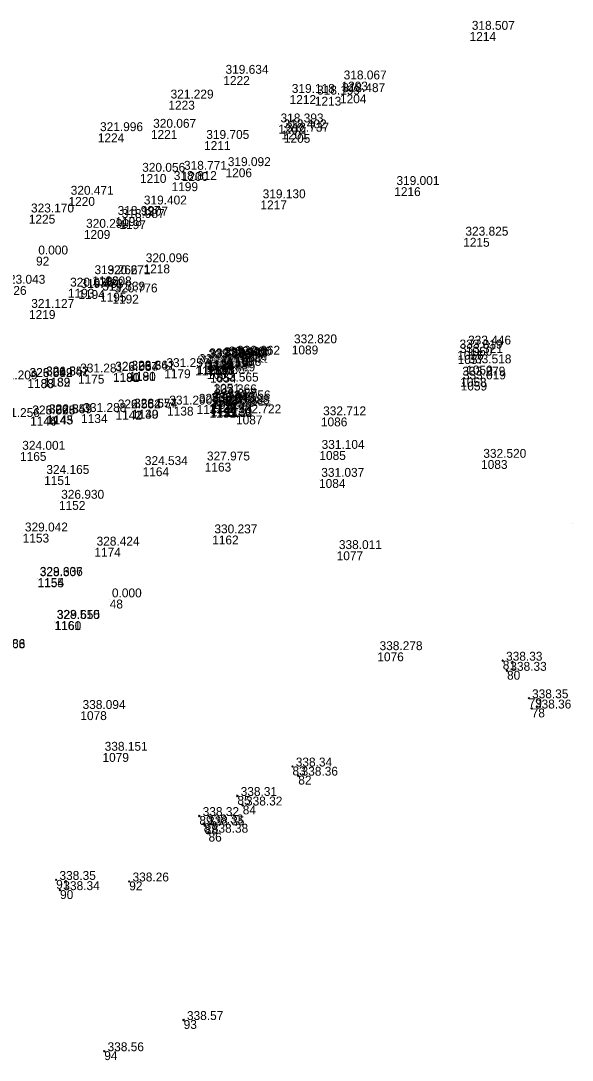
# Model space of a CAD drawing. Extents: x -829398 to -819400, y -1074439 to -1067977.
# Drawn here: x -825584.8 to -825510.4, y -1070204.7 to -1070064.4 of the extents above; entities that cross this region are included whole.
import ezdxf

# ---------------------------------------------------------------- set-up
doc = ezdxf.new("R2010")
doc.units = 0
doc.layers.add('Vrstva 60', color=7, linetype='Continuous')
doc.layers.add('Vrstva 61', color=7, linetype='Continuous')

msp = doc.modelspace()

# ---------------------------------------------------------------- linework, layer by layer
at = {"layer": 'Vrstva 60'}
for p, q in [((-825524.203, -1070065.899), (-825524.203, -1070065.899)), ((-825557.443, -1070071.839), (-825557.443, -1070071.839)), ((-825541.497, -1070072.597), (-825541.497, -1070072.597)), ((-825548.498, -1070074.416), (-825548.498, -1070074.416)), ((-825545.09, -1070074.639), (-825545.09, -1070074.639)), ((-825541.694, -1070074.316), (-825541.694, -1070074.316)), ((-825564.858, -1070075.177), (-825564.858, -1070075.177)), ((-825567.214, -1070079.128), (-825567.214, -1070079.128)), ((-825550.017, -1070078.403), (-825550.017, -1070078.403)), ((-825574.381, -1070079.58), (-825574.381, -1070079.58)), ((-825549.601, -1070079.205), (-825549.601, -1070079.205)), ((-825549.272, -1070079.656), (-825549.272, -1070079.656)), ((-825560.042, -1070080.633), (-825560.042, -1070080.633)), ((-825557.142, -1070084.304), (-825557.142, -1070084.304)), ((-825568.693, -1070085.069), (-825568.693, -1070085.069)), ((-825563.052, -1070084.801), (-825563.052, -1070084.801)), ((-825564.427, -1070086.183), (-825564.427, -1070086.183)), ((-825534.373, -1070086.853), (-825534.373, -1070086.853)), ((-825578.34, -1070088.173), (-825578.34, -1070088.173)), ((-825552.431, -1070088.645), (-825552.431, -1070088.645)), ((-825568.469, -1070089.485), (-825568.469, -1070089.485)), ((-825583.697, -1070090.561), (-825583.697, -1070090.561)), ((-825572.007, -1070090.892), (-825572.007, -1070090.892)), ((-825571.46, -1070091.312), (-825571.46, -1070091.312)), ((-825576.267, -1070092.636), (-825576.267, -1070092.636)), ((-825525.063, -1070093.693), (-825525.063, -1070093.693)), ((-825582.718, -1070096.238), (-825582.718, -1070096.238)), ((-825568.209, -1070097.282), (-825568.209, -1070097.282)), ((-825575.133, -1070098.894), (-825575.133, -1070098.894)), ((-825573.384, -1070098.906), (-825573.384, -1070098.906)), ((-825578.42, -1070100.572), (-825578.42, -1070100.572)), ((-825577.012, -1070100.741), (-825577.012, -1070100.741)), ((-825574.088, -1070101.106), (-825574.088, -1070101.106)), ((-825572.419, -1070101.357), (-825572.419, -1070101.357)), ((-825583.669, -1070103.449), (-825583.669, -1070103.449)), ((-825548.2, -1070108.23), (-825548.2, -1070108.23)), ((-825524.702, -1070108.396), (-825524.702, -1070108.396)), ((-825557.672, -1070109.972), (-825557.672, -1070109.972)), ((-825557.003, -1070109.875), (-825557.003, -1070109.875)), ((-825555.886, -1070109.767), (-825555.886, -1070109.767)), ((-825525.862, -1070108.935), (-825525.862, -1070108.935)), ((-825525.81, -1070109.527), (-825525.81, -1070109.527)), ((-825561.233, -1070111.062), (-825561.233, -1070111.062)), ((-825561.022, -1070110.888), (-825561.022, -1070110.888)), ((-825559.752, -1070110.256), (-825559.752, -1070110.256)), ((-825559.745, -1070110.876), (-825559.745, -1070110.876)), ((-825559.667, -1070110.932), (-825559.667, -1070110.932)), ((-825559.648, -1070110.356), (-825559.648, -1070110.356)), ((-825559.636, -1070110.119), (-825559.636, -1070110.119)), ((-825559.533, -1070110.362), (-825559.533, -1070110.362)), ((-825559.491, -1070110.953), (-825559.491, -1070110.953)), ((-825557.71, -1070110.238), (-825557.71, -1070110.238)), ((-825557.667, -1070110.888), (-825557.667, -1070110.888)), ((-825557.558, -1070110.074), (-825557.558, -1070110.074)), ((-825557.509, -1070110.868), (-825557.509, -1070110.868)), ((-825557.499, -1070110.035), (-825557.499, -1070110.035)), ((-825524.658, -1070110.936), (-825524.658, -1070110.936)), ((-825583.893, -1070112.765), (-825583.893, -1070112.765)), ((-825583.884, -1070112.789), (-825583.884, -1070112.789)), ((-825581.682, -1070112.588), (-825581.682, -1070112.588)), ((-825581.652, -1070112.564), (-825581.652, -1070112.564)), ((-825577.065, -1070112.171), (-825577.065, -1070112.171)), ((-825572.341, -1070111.951), (-825572.341, -1070111.951)), ((-825572.329, -1070111.926), (-825572.329, -1070111.926)), ((-825570.137, -1070111.779), (-825570.137, -1070111.779)), ((-825570.134, -1070111.808), (-825570.134, -1070111.808)), ((-825565.421, -1070111.443), (-825565.421, -1070111.443)), ((-825559.659, -1070111.536), (-825559.659, -1070111.536)), ((-825559.241, -1070112.024), (-825559.241, -1070112.024)), ((-825525.477, -1070112.59), (-825525.477, -1070112.59)), ((-825558.775, -1070113.396), (-825558.775, -1070113.396)), ((-825525.403, -1070113.102), (-825525.403, -1070113.102)), ((-825559.024, -1070114.979), (-825559.024, -1070114.979)), ((-825558.941, -1070115.594), (-825558.941, -1070115.594)), ((-825571.989, -1070117.03), (-825571.989, -1070117.03)), ((-825571.986, -1070117.024), (-825571.986, -1070117.024)), ((-825569.792, -1070116.906), (-825569.792, -1070116.906)), ((-825569.761, -1070116.911), (-825569.761, -1070116.911)), ((-825565.032, -1070116.498), (-825565.032, -1070116.498)), ((-825561.054, -1070116.261), (-825561.054, -1070116.261)), ((-825559.367, -1070116.131), (-825559.367, -1070116.131)), ((-825559.297, -1070116.774), (-825559.297, -1070116.774)), ((-825559.247, -1070116.172), (-825559.247, -1070116.172)), ((-825559.188, -1070116.701), (-825559.188, -1070116.701)), ((-825559.164, -1070116.013), (-825559.164, -1070116.013)), ((-825559.122, -1070116.568), (-825559.122, -1070116.568)), ((-825557.3, -1070116.445), (-825557.3, -1070116.445)), ((-825557.168, -1070115.801), (-825557.168, -1070115.801)), ((-825557.132, -1070116.597), (-825557.132, -1070116.597)), ((-825557.125, -1070116.679), (-825557.125, -1070116.679)), ((-825583.525, -1070117.832), (-825583.525, -1070117.832)), ((-825583.515, -1070117.842), (-825583.515, -1070117.842)), ((-825581.319, -1070117.686), (-825581.319, -1070117.686)), ((-825581.255, -1070117.674), (-825581.255, -1070117.674)), ((-825576.638, -1070117.497), (-825576.638, -1070117.497)), ((-825555.729, -1070117.682), (-825555.729, -1070117.682)), ((-825544.27, -1070117.948), (-825544.27, -1070117.948)), ((-825544.477, -1070122.485), (-825544.477, -1070122.485)), ((-825559.951, -1070124.049), (-825559.951, -1070124.049)), ((-825522.65, -1070123.694), (-825522.65, -1070123.694)), ((-825568.335, -1070124.676), (-825568.335, -1070124.676)), ((-825581.628, -1070125.869), (-825581.628, -1070125.869)), ((-825544.52, -1070126.261), (-825544.52, -1070126.261)), ((-825579.628, -1070129.224), (-825579.628, -1070129.224)), ((-825510.352, -1070132.27), (-825510.352, -1070132.27)), ((-825584.524, -1070133.637), (-825584.524, -1070133.637)), ((-825558.946, -1070133.89), (-825558.946, -1070133.89)), ((-825574.848, -1070135.546), (-825574.848, -1070135.546)), ((-825542.143, -1070136.017), (-825542.143, -1070136.017)), ((-825582.521, -1070139.679), (-825582.521, -1070139.679)), ((-825582.51, -1070139.631), (-825582.51, -1070139.631)), ((-825572.777, -1070142.537), (-825572.777, -1070142.537)), ((-825580.232, -1070145.433), (-825580.232, -1070145.433)), ((-825580.184, -1070145.457), (-825580.184, -1070145.457)), ((-825536.653, -1070149.665), (-825536.653, -1070149.665)), ((-825519.723, -1070150.788), (-825519.823, -1070150.688)), ((-825519.723, -1070150.788), (-825519.623, -1070150.688)), ((-825519.723, -1070150.788), (-825519.823, -1070150.888)), ((-825519.723, -1070150.788), (-825519.623, -1070150.888)), ((-825519.148, -1070152.155), (-825519.248, -1070152.055)), ((-825519.148, -1070152.155), (-825519.048, -1070152.055)), ((-825519.148, -1070152.155), (-825519.248, -1070152.255)), ((-825519.148, -1070152.155), (-825519.048, -1070152.255)), ((-825516.217, -1070155.86), (-825516.317, -1070155.76)), ((-825516.217, -1070155.86), (-825516.317, -1070155.96)), ((-825516.217, -1070155.86), (-825516.117, -1070155.76)), ((-825516.217, -1070155.86), (-825516.117, -1070155.96)), ((-825576.741, -1070157.609), (-825576.741, -1070157.609)), ((-825515.823, -1070157.246), (-825515.923, -1070157.146)), ((-825515.823, -1070157.246), (-825515.923, -1070157.346)), ((-825515.823, -1070157.246), (-825515.723, -1070157.146)), ((-825515.823, -1070157.246), (-825515.723, -1070157.346)), ((-825573.755, -1070163.251), (-825573.755, -1070163.251)), ((-825548.11, -1070165.076), (-825548.21, -1070164.976)), ((-825548.11, -1070165.076), (-825548.21, -1070165.176)), ((-825548.11, -1070165.076), (-825548.01, -1070164.976)), ((-825548.11, -1070165.076), (-825548.01, -1070165.176)), ((-825547.323, -1070166.315), (-825547.423, -1070166.215)), ((-825547.323, -1070166.315), (-825547.423, -1070166.415)), ((-825547.323, -1070166.315), (-825547.223, -1070166.215)), ((-825547.323, -1070166.315), (-825547.223, -1070166.415)), ((-825555.544, -1070169.054), (-825555.644, -1070168.954)), ((-825555.544, -1070169.054), (-825555.444, -1070168.954)), ((-825555.544, -1070169.054), (-825555.644, -1070169.154)), ((-825555.544, -1070169.054), (-825555.444, -1070169.154)), ((-825554.825, -1070170.341), (-825554.925, -1070170.241)), ((-825554.825, -1070170.341), (-825554.925, -1070170.441)), ((-825554.825, -1070170.341), (-825554.725, -1070170.241)), ((-825554.825, -1070170.341), (-825554.725, -1070170.441)), ((-825560.674, -1070171.761), (-825560.774, -1070171.661)), ((-825560.674, -1070171.761), (-825560.774, -1070171.861)), ((-825560.674, -1070171.761), (-825560.574, -1070171.661)), ((-825560.674, -1070171.761), (-825560.574, -1070171.861)), ((-825560.096, -1070172.761), (-825560.196, -1070172.661)), ((-825560.096, -1070172.761), (-825560.196, -1070172.861)), ((-825560.096, -1070172.761), (-825559.996, -1070172.661)), ((-825560.096, -1070172.761), (-825559.996, -1070172.861)), ((-825559.953, -1070173.018), (-825560.053, -1070172.918)), ((-825559.953, -1070173.018), (-825560.053, -1070173.118)), ((-825559.953, -1070173.018), (-825559.853, -1070172.918)), ((-825559.953, -1070173.018), (-825559.853, -1070173.118)), ((-825559.439, -1070174.017), (-825559.539, -1070173.917)), ((-825559.439, -1070174.017), (-825559.539, -1070174.117)), ((-825559.439, -1070174.017), (-825559.339, -1070173.917)), ((-825559.439, -1070174.017), (-825559.339, -1070174.117)), ((-825580.006, -1070180.389), (-825580.106, -1070180.289)), ((-825580.006, -1070180.389), (-825580.106, -1070180.489)), ((-825580.006, -1070180.389), (-825579.906, -1070180.289)), ((-825580.006, -1070180.389), (-825579.906, -1070180.489)), ((-825570.142, -1070180.599), (-825570.242, -1070180.499)), ((-825570.142, -1070180.599), (-825570.242, -1070180.699)), ((-825570.142, -1070180.599), (-825570.042, -1070180.499)), ((-825570.142, -1070180.599), (-825570.042, -1070180.699)), ((-825579.478, -1070181.769), (-825579.578, -1070181.669)), ((-825579.478, -1070181.769), (-825579.578, -1070181.869)), ((-825579.478, -1070181.769), (-825579.378, -1070181.669)), ((-825579.478, -1070181.769), (-825579.378, -1070181.869)), ((-825562.796, -1070199.31), (-825562.896, -1070199.21)), ((-825562.796, -1070199.31), (-825562.896, -1070199.41)), ((-825562.796, -1070199.31), (-825562.696, -1070199.21)), ((-825562.796, -1070199.31), (-825562.696, -1070199.41)), ((-825573.513, -1070203.52), (-825573.613, -1070203.42)), ((-825573.513, -1070203.52), (-825573.613, -1070203.62)), ((-825573.513, -1070203.52), (-825573.413, -1070203.42)), ((-825573.513, -1070203.52), (-825573.413, -1070203.62))]:
    msp.add_line(p, q, dxfattribs=at)

# ---------------------------------------------------------------- texts
for s, p in [('1214', (-825524.203, -1070067.099)), ('1222', (-825557.443, -1070073.039)), ('1203', (-825541.497, -1070073.797)), ('1212', (-825548.498, -1070075.616)), ('1213', (-825545.09, -1070075.839)), ('1204', (-825541.694, -1070075.516)), ('1223', (-825564.858, -1070076.377)), ('1221', (-825567.214, -1070080.328)), ('1202', (-825550.017, -1070079.603)), ('1224', (-825574.381, -1070080.78)), ('1201', (-825549.601, -1070080.405)), ('1205', (-825549.272, -1070080.856)), ('1211', (-825560.042, -1070081.833)), ('1206', (-825557.142, -1070085.504)), ('1210', (-825568.693, -1070086.269)), ('1200', (-825563.052, -1070086.001)), ('1199', (-825564.427, -1070087.383)), ('1216', (-825534.373, -1070088.053)), ('1220', (-825578.34, -1070089.373)), ('1217', (-825552.431, -1070089.845)), ('1207', (-825568.469, -1070090.685)), ('1225', (-825583.697, -1070091.761)), ('1198', (-825572.007, -1070092.092)), ('1197', (-825571.46, -1070092.512)), ('1209', (-825576.267, -1070093.836)), ('1215', (-825525.063, -1070094.893)), ('92', (-825582.718, -1070097.438)), ('1218', (-825568.209, -1070098.482)), ('1226', (-825587.57, -1070101.388)), ('1196', (-825575.133, -1070100.094)), ('1208', (-825573.384, -1070100.106)), ('1193', (-825578.42, -1070101.772)), ('1194', (-825577.012, -1070101.941)), ('1195', (-825574.088, -1070102.306)), ('1192', (-825572.419, -1070102.557)), ('1219', (-825583.669, -1070104.649)), ('1089', (-825548.2, -1070109.43)), ('1060', (-825524.702, -1070109.596)), ('1119', (-825557.672, -1070111.172)), ('1118', (-825557.003, -1070111.075)), ('1088', (-825555.886, -1070110.967)), ('1056', (-825525.862, -1070110.135)), ('1057', (-825525.81, -1070110.727)), ('1178', (-825561.233, -1070112.262)), ('1121', (-825561.022, -1070112.088)), ('1115', (-825559.752, -1070111.456)), ('1116', (-825559.745, -1070112.076)), ('1177', (-825559.667, -1070112.132)), ('1176', (-825559.648, -1070111.556)), ('1120', (-825559.636, -1070111.319)), ('1124', (-825559.533, -1070111.562)), ('1125', (-825559.491, -1070112.153)), ('1123', (-825557.71, -1070111.438)), ('1122', (-825557.667, -1070112.088)), ('1114', (-825557.558, -1070111.274)), ('1113', (-825557.509, -1070112.068)), ('1117', (-825557.499, -1070111.235)), ('1050', (-825524.658, -1070112.136)), ('1188', (-825583.893, -1070113.965)), ('1183', (-825583.884, -1070113.989)), ('1182', (-825581.682, -1070113.788)), ('1189', (-825581.652, -1070113.764)), ('1175', (-825577.065, -1070113.371)), ('1181', (-825572.341, -1070113.151)), ('1190', (-825572.329, -1070113.126)), ('1191', (-825570.137, -1070112.979)), ('1180', (-825570.134, -1070113.008)), ('1179', (-825565.421, -1070112.643)), ('1055', (-825559.659, -1070112.736)), ('1054', (-825559.241, -1070113.224)), ('1058', (-825525.477, -1070113.79)), ('1051', (-825558.775, -1070114.596)), ('1059', (-825525.403, -1070114.302)), ('1053', (-825559.024, -1070116.179)), ('1052', (-825558.941, -1070116.794)), ('1141', (-825571.989, -1070118.23)), ('1142', (-825571.986, -1070118.224)), ('1139', (-825569.792, -1070118.106)), ('1140', (-825569.761, -1070118.111)), ('1138', (-825565.032, -1070117.698)), ('1137', (-825561.054, -1070117.461)), ('1132', (-825559.367, -1070117.331)), ('1131', (-825559.297, -1070117.974)), ('1136', (-825559.247, -1070117.372)), ('1135', (-825559.188, -1070117.901)), ('1128', (-825559.164, -1070117.213)), ('1127', (-825559.122, -1070117.768)), ('1126', (-825557.3, -1070117.645)), ('1129', (-825557.168, -1070117.001)), ('1130', (-825557.132, -1070117.797)), ('1133', (-825557.125, -1070117.879)), ('1146', (-825583.525, -1070119.032)), ('1144', (-825583.515, -1070119.042)), ('1143', (-825581.319, -1070118.886)), ('1145', (-825581.255, -1070118.874)), ('1134', (-825576.638, -1070118.697)), ('1087', (-825555.729, -1070118.882)), ('1086', (-825544.27, -1070119.148)), ('1165', (-825584.885, -1070123.809)), ('1085', (-825544.477, -1070123.685)), ('1163', (-825559.951, -1070125.249)), ('1083', (-825522.65, -1070124.894)), ('1164', (-825568.335, -1070125.876)), ('1151', (-825581.628, -1070127.069)), ('1084', (-825544.52, -1070127.461)), ('1152', (-825579.628, -1070130.424)), ('1153', (-825584.524, -1070134.837)), ('1162', (-825558.946, -1070135.09)), ('1174', (-825574.848, -1070136.746)), ('1077', (-825542.143, -1070137.217)), ('1155', (-825582.521, -1070140.879)), ('1154', (-825582.51, -1070140.831)), ('48', (-825572.777, -1070143.737)), ('1161', (-825580.232, -1070146.633)), ('1160', (-825580.184, -1070146.657)), ('1076', (-825536.653, -1070150.865)), ('81', (-825519.723, -1070151.988)), ('80', (-825519.148, -1070153.355)), ('79', (-825516.217, -1070157.06)), ('1078', (-825576.741, -1070158.809)), ('78', (-825515.823, -1070158.446)), ('1079', (-825573.755, -1070164.451)), ('83', (-825548.11, -1070166.276)), ('82', (-825547.323, -1070167.515)), ('85', (-825555.544, -1070170.254)), ('84', (-825554.825, -1070171.541)), ('89', (-825560.674, -1070172.961)), ('87', (-825560.096, -1070173.961)), ('88', (-825559.953, -1070174.218)), ('86', (-825559.439, -1070175.217)), ('91', (-825580.006, -1070181.589)), ('92', (-825570.142, -1070181.799)), ('90', (-825579.478, -1070182.969)), ('93', (-825562.796, -1070200.51)), ('94', (-825573.513, -1070204.72))]:
    msp.add_text(s, height=1.2, dxfattribs=at).set_placement(p)
at = {"layer": 'Vrstva 61'}
for s, p in [('318.507', (-825523.903, -1070065.599)), ('319.634', (-825557.143, -1070071.539)), ('318.067', (-825541.197, -1070072.297)), ('319.118', (-825548.198, -1070074.116)), ('318.199', (-825544.79, -1070074.339)), ('318.487', (-825541.394, -1070074.016)), ('321.229', (-825564.558, -1070074.877)), ('320.067', (-825566.914, -1070078.828)), ('318.393', (-825549.717, -1070078.103)), ('318.402', (-825549.301, -1070078.905)), ('321.996', (-825574.081, -1070079.28)), ('319.705', (-825559.742, -1070080.333)), ('318.737', (-825548.972, -1070079.356)), ('318.771', (-825562.752, -1070084.501)), ('319.092', (-825556.842, -1070084.004)), ('320.056', (-825568.393, -1070084.769)), ('318.812', (-825564.127, -1070085.883)), ('319.001', (-825534.073, -1070086.553)), ('320.471', (-825578.04, -1070087.873)), ('319.130', (-825552.131, -1070088.345)), ('319.402', (-825568.169, -1070089.185)), ('323.170', (-825583.397, -1070090.261)), ('318.997', (-825571.707, -1070090.592)), ('318.987', (-825571.16, -1070091.012)), ('320.299', (-825575.967, -1070092.336)), ('323.825', (-825524.763, -1070093.393)), ('0.000', (-825582.418, -1070095.938)), ('320.096', (-825567.909, -1070096.982)), ('319.266', (-825574.833, -1070098.594)), ('323.043', (-825587.27, -1070099.888)), ('320.271', (-825573.084, -1070098.606)), ('320.635', (-825578.12, -1070100.272)), ('319.433', (-825576.712, -1070100.441)), ('319.339', (-825573.788, -1070100.806)), ('320.776', (-825572.119, -1070101.057)), ('321.127', (-825583.369, -1070103.149)), ('332.820', (-825547.9, -1070107.93)), ('333.446', (-825524.402, -1070108.096)), ('333.108', (-825559.336, -1070109.819)), ('333.092', (-825557.372, -1070109.672)), ('333.044', (-825557.258, -1070109.774)), ('332.133', (-825557.199, -1070109.735)), ('332.280', (-825556.703, -1070109.575)), ('332.662', (-825555.586, -1070109.467)), ('333.019', (-825525.562, -1070108.635)), ('333.321', (-825525.51, -1070109.227)), ('331.257', (-825565.121, -1070111.143)), ('328.515', (-825560.933, -1070110.762)), ('333.153', (-825560.722, -1070110.588)), ('333.065', (-825559.452, -1070109.956)), ('333.052', (-825559.445, -1070110.576)), ('329.932', (-825559.367, -1070110.632)), ('330.143', (-825559.348, -1070110.056)), ('333.101', (-825559.233, -1070110.062)), ('333.105', (-825559.191, -1070110.653)), ('333.087', (-825557.41, -1070109.938)), ('333.109', (-825557.367, -1070110.588)), ('333.081', (-825557.209, -1070110.568)), ('333.518', (-825524.358, -1070110.636)), ('323.099', (-825583.593, -1070112.465)), ('326.542', (-825583.584, -1070112.489)), ('326.542', (-825581.382, -1070112.288)), ('321.857', (-825581.352, -1070112.264)), ('331.281', (-825576.765, -1070111.871)), ('326.537', (-825572.041, -1070111.651)), ('322.064', (-825572.029, -1070111.626)), ('323.361', (-825569.837, -1070111.479)), ('326.542', (-825569.834, -1070111.508)), ('333.159', (-825559.359, -1070111.236)), ('333.339', (-825558.941, -1070111.724)), ('333.279', (-825525.177, -1070112.29)), ('331.209', (-825588.323, -1070112.805)), ('333.565', (-825558.475, -1070113.096)), ('333.019', (-825525.103, -1070112.802)), ('333.366', (-825558.724, -1070114.679)), ('333.057', (-825558.641, -1070115.294)), ('322.562', (-825571.689, -1070116.73)), ('326.554', (-825571.686, -1070116.724)), ('326.577', (-825569.492, -1070116.606)), ('323.654', (-825569.461, -1070116.611)), ('331.290', (-825564.732, -1070116.198)), ('328.996', (-825560.754, -1070115.961)), ('333.046', (-825559.067, -1070115.831)), ('333.038', (-825558.997, -1070116.474)), ('330.343', (-825558.947, -1070115.872)), ('330.634', (-825558.888, -1070116.401)), ('333.097', (-825558.864, -1070115.713)), ('333.096', (-825558.822, -1070116.268)), ('333.088', (-825557, -1070116.145)), ('333.056', (-825556.868, -1070115.501)), ('333.065', (-825556.832, -1070116.297)), ('332.235', (-825556.825, -1070116.379)), ('331.256', (-825588.002, -1070117.885)), ('323.095', (-825583.225, -1070117.532)), ('326.528', (-825583.215, -1070117.542)), ('326.547', (-825581.019, -1070117.386)), ('322.359', (-825580.955, -1070117.374)), ('331.288', (-825576.338, -1070117.197)), ('332.722', (-825555.429, -1070117.382)), ('332.712', (-825543.97, -1070117.648)), ('324.001', (-825584.585, -1070122.309)), ('331.104', (-825544.177, -1070122.185)), ('327.975', (-825559.651, -1070123.749)), ('332.520', (-825522.35, -1070123.394)), ('324.534', (-825568.035, -1070124.376)), ('324.165', (-825581.328, -1070125.569)), ('331.037', (-825544.22, -1070125.961)), ('326.930', (-825579.328, -1070128.924)), ('329.042', (-825584.224, -1070133.337)), ('330.237', (-825558.646, -1070133.59)), ('328.424', (-825574.548, -1070135.246)), ('338.011', (-825541.843, -1070135.717)), ('328.307', (-825582.221, -1070139.379)), ('329.636', (-825582.21, -1070139.331)), ('0.000', (-825572.477, -1070142.237)), ('328.510', (-825579.932, -1070145.133)), ('329.655', (-825579.884, -1070145.157)), ('329.668', (-825589.981, -1070149.12)), ('327.286', (-825589.975, -1070149.058)), ('338.278', (-825536.353, -1070149.365)), (' 338.33', (-825519.723, -1070150.788)), (' 338.33', (-825519.148, -1070152.155)), (' 338.35', (-825516.217, -1070155.86)), ('338.094', (-825576.441, -1070157.309)), (' 338.36', (-825515.823, -1070157.246)), ('338.151', (-825573.455, -1070162.951)), (' 338.34', (-825548.11, -1070165.076)), (' 338.36', (-825547.323, -1070166.315)), (' 338.31', (-825555.544, -1070169.054)), (' 338.32', (-825554.825, -1070170.341)), (' 338.32', (-825560.674, -1070171.761)), (' 338.33', (-825560.096, -1070172.761)), (' 338.35', (-825559.953, -1070173.018)), (' 338.38', (-825559.439, -1070174.017)), (' 338.35', (-825580.006, -1070180.389)), (' 338.26', (-825570.142, -1070180.599)), (' 338.34', (-825579.478, -1070181.769)), (' 338.57', (-825562.796, -1070199.31)), (' 338.56', (-825573.513, -1070203.52))]:
    msp.add_text(s, height=1.2, dxfattribs=at).set_placement(p)

doc.saveas('drawing.dxf')
